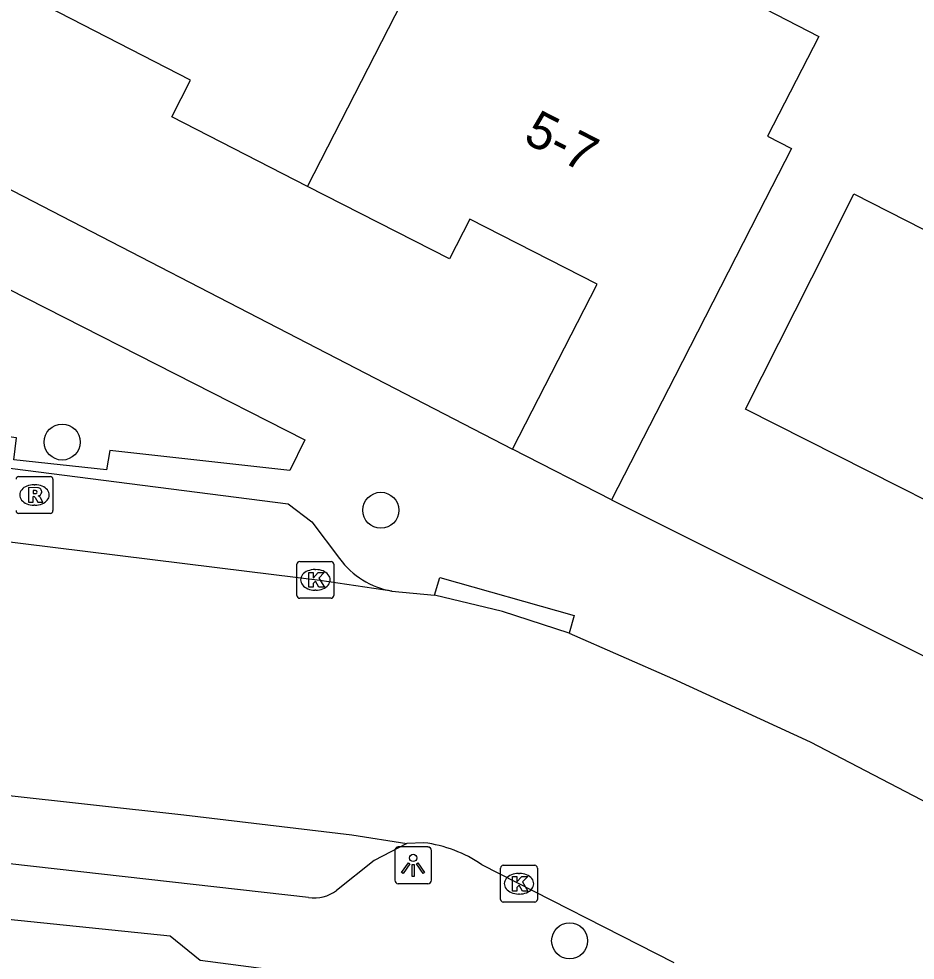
# Model space of a CAD drawing. Extents: x 160356 to 161355, y 381727 to 382845.
# Drawn here: x 160909.43 to 160933.79, y 382428.69 to 382454.27 of the extents above; entities that cross this region are included whole.
import ezdxf

# ---------------------------------------------------------------- set-up
doc = ezdxf.new("R2010")
doc.units = 0
for name, color, linetype in [('IMGEO_Boom', 7, 'Continuous'), ('IMGEO_Kolk', 7, 'Continuous'), ('IMGEO_Lichtpunt', 7, 'Continuous'), ('IMGEO_Pand', 7, 'Continuous'), ('IMGEO_Pand_nummerreeks', 7, 'Continuous'), ('IMGEO_Rijbaan_lokaal_open', 7, 'Continuous'), ('IMGEO_Rioolput', 7, 'Continuous'), ('IMGEO_Voetpad_open', 7, 'Continuous')]:
    doc.layers.add(name, color=color, linetype=linetype)

msp = doc.modelspace()

# ---------------------------------------------------------------- linework, layer by layer
at = {"layer": 'IMGEO_Boom'}
for centre in [(160910.613, 382442.768), (160919.272, 382440.914), (160924.4, 382429.215)]:
    msp.add_circle(centre, 0.489, dxfattribs=at)
at = {"layer": 'IMGEO_Kolk'}
for p, q in [((160916.991, 382438.597), (160916.991, 382439.449)), ((160917.066, 382439.523), (160917.918, 382439.523)), ((160917.479, 382439.303), (160917.504, 382439.303)), ((160917.992, 382439.449), (160917.992, 382438.597)), ((160917.918, 382438.523), (160917.066, 382438.523)), ((160917.502, 382438.743), (160917.477, 382438.743)), ((160922.523, 382430.34), (160922.523, 382431.192)), ((160922.598, 382431.266), (160923.45, 382431.266)), ((160923.524, 382431.192), (160923.524, 382430.34)), ((160923.011, 382431.046), (160923.036, 382431.046)), ((160923.034, 382430.486), (160923.009, 382430.486)), ((160923.45, 382430.266), (160922.598, 382430.266))]:
    msp.add_line(p, q, dxfattribs=at)
for points in [[(160916.991, 382438.597), (160916.991, 382439.449)], [(160917.066, 382439.523), (160917.918, 382439.523)], [(160917.992, 382439.449), (160917.992, 382438.597)], [(160917.312, 382439.223), (160917.435, 382439.223), (160917.435, 382439.072), (160917.565, 382439.223), (160917.729, 382439.223), (160917.583, 382439.072), (160917.736, 382438.823), (160917.584, 382438.823), (160917.499, 382438.987), (160917.435, 382438.92), (160917.435, 382438.823), (160917.312, 382438.823), (160917.312, 382439.223)], [(160917.918, 382438.523), (160917.066, 382438.523)], [(160922.523, 382430.34), (160922.523, 382431.192)], [(160922.598, 382431.266), (160923.45, 382431.266)], [(160923.524, 382431.192), (160923.524, 382430.34)], [(160922.844, 382430.966), (160922.967, 382430.966), (160922.967, 382430.815), (160923.097, 382430.966), (160923.261, 382430.966), (160923.115, 382430.815), (160923.268, 382430.566), (160923.116, 382430.566), (160923.031, 382430.73), (160922.967, 382430.663), (160922.967, 382430.566), (160922.844, 382430.566), (160922.844, 382430.966)], [(160923.45, 382430.266), (160922.598, 382430.266)]]:
    msp.add_lwpolyline(points, dxfattribs=at)
for centre, start, end in [((160917.068, 382439.447), 91.552, 178.448), ((160917.068, 382439.447), 91.552, 178.448), ((160917.916, 382439.447), 1.552, 88.448), ((160917.916, 382439.447), 1.552, 88.448), ((160917.068, 382438.599), 181.552, 268.448), ((160917.068, 382438.599), 181.552, 268.448), ((160917.916, 382438.599), 271.552, 358.448), ((160917.916, 382438.599), 271.552, 358.448), ((160922.6, 382431.19), 91.552, 178.448), ((160922.6, 382431.19), 91.552, 178.448), ((160923.448, 382431.19), 1.552, 88.448), ((160923.448, 382431.19), 1.552, 88.448), ((160922.6, 382430.342), 181.552, 268.448), ((160922.6, 382430.342), 181.552, 268.448), ((160923.448, 382430.342), 271.552, 358.448), ((160923.448, 382430.342), 271.552, 358.448)]:
    msp.add_arc(centre, 0.0765, start, end, dxfattribs=at)
for centre, major_axis, ratio, start_param, end_param in [((160917.478, 382439.023), (-0.387, 0.002), 0.722429, 4.712389, 7.853982), ((160917.503, 382439.023), (-0.39, 0.002), 0.717154, 1.570796, 4.712389), ((160923.01, 382430.766), (-0.387, 0.002), 0.722429, 4.712389, 7.853982), ((160923.035, 382430.766), (-0.39, 0.002), 0.717154, 1.570796, 4.712389)]:
    msp.add_ellipse(centre, major_axis=major_axis, ratio=ratio, start_param=start_param, end_param=end_param, dxfattribs=at)
at = {"layer": 'IMGEO_Lichtpunt'}
for p, q in [((160919.649, 382431.669), (160919.649, 382430.862)), ((160919.649, 382431.669), (160919.649, 382430.862)), ((160920.551, 382431.764), (160919.743, 382431.764)), ((160920.551, 382431.764), (160919.743, 382431.764)), ((160920.645, 382430.862), (160920.645, 382431.669)), ((160920.645, 382430.862), (160920.645, 382431.669)), ((160919.743, 382430.768), (160920.551, 382430.768)), ((160919.743, 382430.768), (160920.551, 382430.768))]:
    msp.add_line(p, q, dxfattribs=at)
for points in [[(160920.023, 382431.333), (160920.062, 382431.305), (160919.874, 382431.043), (160919.836, 382431.07), (160920.023, 382431.333)], [(160920.125, 382431.285), (160920.172, 382431.285), (160920.172, 382430.963), (160920.125, 382430.963), (160920.125, 382431.285)], [(160920.235, 382431.305), (160920.273, 382431.332), (160920.46, 382431.07), (160920.421, 382431.042), (160920.235, 382431.305)]]:
    msp.add_lwpolyline(points, dxfattribs=at)
msp.add_circle((160920.148, 382431.467), 0.0994, dxfattribs=at)
for centre, start, end in [((160919.743, 382431.669), 90, 180), ((160919.743, 382431.669), 90, 180), ((160920.551, 382431.669), 0, 90), ((160920.551, 382431.669), 0, 90), ((160919.743, 382430.862), 180, 270), ((160919.743, 382430.862), 180, 270), ((160920.551, 382430.862), 270, 0), ((160920.551, 382430.862), 270, 360)]:
    msp.add_arc(centre, 0.0946, start, end, dxfattribs=at)
at = {"layer": 'IMGEO_Pand'}
for points in [[(160917.282, 382449.717), (160913.592, 382451.607), (160914.103, 382452.604), (160910.201, 382454.603), (160912.481, 382459.054), (160915.375, 382464.704), (160915.796, 382464.488), (160915.627, 382464.115), (160918.973, 382462.408), (160919.518, 382463.473), (160923.327, 382461.522)], [(160917.282, 382449.717), (160923.327, 382461.522)], [(160923.327, 382461.522), (160927.136, 382459.572), (160926.597, 382458.52), (160930.017, 382456.768), (160930.227, 382457.177), (160930.608, 382456.981), (160929.43, 382454.682), (160931.168, 382453.792), (160929.78, 382451.081), (160930.431, 382450.748), (160929.535, 382448.999), (160927.255, 382444.549), (160925.539, 382441.196)], [(160922.851, 382442.573), (160925.147, 382447.059), (160921.691, 382448.829), (160921.135, 382447.744), (160917.282, 382449.717)], [(160942.842, 382444.079), (160940.881, 382440.204), (160939.343, 382440.983), (160938.351, 382439.023), (160929.177, 382443.665), (160931.434, 382448.127), (160932.117, 382449.509), (160934.002, 382448.555)], [(160925.539, 382441.196), (160922.851, 382442.573)]]:
    msp.add_lwpolyline(points, dxfattribs=at)
at = {"layer": 'IMGEO_Rijbaan_lokaal_open'}
for points in [[(160919.571, 382438.718), (160917.609, 382439.008), (160915.627, 382439.248), (160907.791, 382440.217), (160901.475, 382441.042), (160898.291, 382441.422)], [(160919.571, 382438.718), (160920.731, 382438.61)], [(160924.383, 382437.577), (160922.575, 382438.159), (160920.731, 382438.61)], [(160924.383, 382437.577), (160927.192, 382436.347), (160930.938, 382434.626), (160939.126, 382430.357)], [(160897.214, 382434.517), (160908.932, 382433.19), (160913.915, 382432.642), (160918.479, 382432.099), (160919.972, 382431.86)], [(160920.441, 382431.878), (160919.972, 382431.86)], [(160927.24, 382428.614), (160922.012, 382431.282)]]:
    msp.add_lwpolyline(points, dxfattribs=at)
msp.add_arc((160920.015, 382428.385), 3.519, 55.4106, 83.0383, dxfattribs=at)
at = {"layer": 'IMGEO_Rioolput'}
for p, q in [((160909.435, 382441.83), (160910.287, 382441.83)), ((160909.848, 382441.61), (160909.873, 382441.61)), ((160910.361, 382441.756), (160910.361, 382440.904)), ((160910.287, 382440.83), (160909.435, 382440.83)), ((160909.871, 382441.05), (160909.846, 382441.05))]:
    msp.add_line(p, q, dxfattribs=at)
for points in [[(160909.435, 382441.83), (160910.287, 382441.83)], [(160910.361, 382441.756), (160910.361, 382440.904)], [(160909.949, 382441.528), (160909.697, 382441.53), (160909.697, 382441.13)], [(160909.875, 382441.449), (160909.821, 382441.449), (160909.821, 382441.368)], [(160909.821, 382441.368), (160909.873, 382441.368)], [(160909.697, 382441.13), (160909.821, 382441.13), (160909.821, 382441.292), (160909.832, 382441.292)], [(160909.879, 382441.263), (160909.95, 382441.13), (160910.09, 382441.13), (160910.025, 382441.256)], [(160910.287, 382440.83), (160909.435, 382440.83)]]:
    msp.add_lwpolyline(points, dxfattribs=at)
for centre, radius, start, end in [((160909.437, 382441.754), 0.0765, 91.552, 178.448), ((160909.437, 382441.754), 0.0765, 91.552, 178.448), ((160910.285, 382441.754), 0.0765, 1.552, 88.448), ((160910.285, 382441.754), 0.0765, 1.552, 88.448), ((160909.857, 382441.557), 0.19, 274.7715, 282.9687), ((160909.881, 382441.353), 0.0964, 77.0061, 93.1865), ((160909.895, 382441.41), 0.0378, 276.6634, 79.6772), ((160909.948, 382441.418), 0.109, 350.3612, 89.416), ((160909.946, 382441.418), 0.112, 277.5842, 350.9817), ((160909.831, 382441.239), 0.0533, 26.0293, 88.6989), ((160909.93, 382441.203), 0.108, 29.5134, 73.7905), ((160909.437, 382440.906), 0.0765, 181.552, 268.448), ((160909.437, 382440.906), 0.0765, 181.552, 268.448), ((160910.285, 382440.906), 0.0765, 271.552, 358.448), ((160910.285, 382440.906), 0.0765, 271.552, 358.448)]:
    msp.add_arc(centre, radius, start, end, dxfattribs=at)
for centre, major_axis, ratio, start_param, end_param in [((160909.847, 382441.33), (-0.387, 0.002), 0.722429, 4.712389, 7.853982), ((160909.872, 382441.33), (-0.39, 0.002), 0.717154, 1.570796, 4.712389)]:
    msp.add_ellipse(centre, major_axis=major_axis, ratio=ratio, start_param=start_param, end_param=end_param, dxfattribs=at)
at = {"layer": 'IMGEO_Voetpad_open'}
for points in [[(160905.24, 382455.698), (160906.592, 382454.452), (160904.48, 382452.066), (160922.851, 382442.573)], [(160896.839, 382446.183), (160899.584, 382451.793), (160917.208, 382442.826), (160916.797, 382441.995), (160911.91, 382442.543), (160911.82, 382442.014), (160909.297, 382442.281), (160909.369, 382442.886), (160907.39, 382443.148), (160907.46, 382443.568), (160906.556, 382443.679), (160906.51, 382443.282), (160905.31, 382443.413), (160905.221, 382442.785), (160902.893, 382443.102), (160902.937, 382443.671), (160900.619, 382444.022), (160901.455, 382445.693), (160898.846, 382446.895), (160898.176, 382445.52), (160896.839, 382446.183)], [(160902.113, 382442.964), (160916.755, 382441.088), (160917.394, 382440.598), (160918.151, 382439.601)], [(160925.539, 382441.196), (160942.737, 382432.597)], [(160920.731, 382438.61), (160920.87, 382439.09), (160924.522, 382438.057), (160924.383, 382437.577)], [(160917.308, 382430.389), (160899.782, 382432.369)], [(160919.972, 382431.86), (160919.09, 382431.394), (160918.068, 382430.585)], [(160981.996, 382396.364), (160920.092, 382427.927), (160914.362, 382428.677), (160913.551, 382429.345), (160896.195, 382431.129), (160894.761, 382429.245)]]:
    msp.add_lwpolyline(points, dxfattribs=at)
for centre, radius, start, end in [((160919.95, 382440.911), 2.225, 216.0578, 260.1929), ((160917.456, 382431.386), 1.008, 261.5415, 307.3808)]:
    msp.add_arc(centre, radius, start, end, dxfattribs=at)

# ---------------------------------------------------------------- texts
at = {"layer": 'IMGEO_Pand_nummerreeks'}
msp.add_text('5-7', height=1, rotation=332.8793, dxfattribs=at).set_placement((160923.106, 382450.936))

doc.saveas('drawing.dxf')
